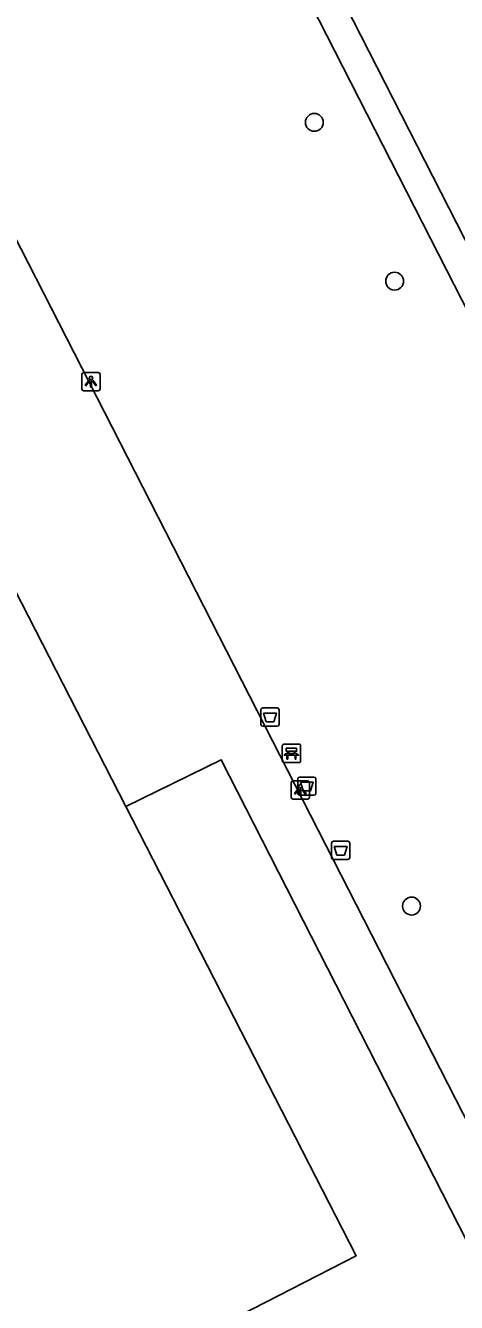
# Model space of a CAD drawing. Extents: x 159353 to 160616, y 385893 to 387321.
# Drawn here: x 159759.9 to 159783.5, y 386440.7 to 386510.6 of the extents above; entities that cross this region are included whole.
import ezdxf

# ---------------------------------------------------------------- set-up
doc = ezdxf.new("R2010")
doc.units = 0
for name, color, linetype in [('IMGEO_Afvalbak', 7, 'Continuous'), ('IMGEO_Bank', 7, 'Continuous'), ('IMGEO_Boom', 7, 'Continuous'), ('IMGEO_Lichtpunt', 7, 'Continuous'), ('IMGEO_Pand', 7, 'Continuous'), ('IMGEO_Voetpad_open', 7, 'Continuous')]:
    doc.layers.add(name, color=color, linetype=linetype)

msp = doc.modelspace()

# ---------------------------------------------------------------- linework, layer by layer
at = {"layer": 'IMGEO_Afvalbak'}
for p, q in [((159772.857, 386473.198), (159773.647, 386473.198)), ((159773.647, 386473.198), (159772.857, 386473.198)), ((159772.757, 386472.298), (159772.757, 386473.098)), ((159772.757, 386473.098), (159772.757, 386472.298)), ((159773.747, 386473.098), (159773.747, 386472.298)), ((159773.747, 386472.298), (159773.747, 386473.098)), ((159773.647, 386472.198), (159772.857, 386472.198)), ((159772.857, 386472.198), (159773.647, 386472.198)), ((159774.769, 386468.518), (159774.769, 386469.318)), ((159774.769, 386469.318), (159774.769, 386468.518)), ((159774.869, 386469.418), (159775.659, 386469.418)), ((159775.659, 386469.418), (159774.869, 386469.418)), ((159775.759, 386469.318), (159775.759, 386468.518)), ((159775.759, 386468.518), (159775.759, 386469.318)), ((159775.659, 386468.418), (159774.869, 386468.418)), ((159774.869, 386468.418), (159775.659, 386468.418)), ((159776.624, 386465.003), (159776.624, 386465.803)), ((159776.624, 386465.803), (159776.624, 386465.003)), ((159776.724, 386465.903), (159777.514, 386465.903)), ((159777.514, 386465.903), (159776.724, 386465.903)), ((159777.614, 386465.803), (159777.614, 386465.003)), ((159777.614, 386465.003), (159777.614, 386465.803)), ((159777.514, 386464.903), (159776.724, 386464.903)), ((159776.724, 386464.903), (159777.514, 386464.903))]:
    msp.add_line(p, q, dxfattribs=at)
for points in [[(159772.9, 386472.912), (159773.604, 386472.912), (159773.455, 386472.442), (159773.049, 386472.442), (159772.9, 386472.912)], [(159774.912, 386469.132), (159775.616, 386469.132), (159775.467, 386468.662), (159775.061, 386468.662), (159774.912, 386469.132)], [(159776.767, 386465.617), (159777.471, 386465.617), (159777.322, 386465.147), (159776.916, 386465.147), (159776.767, 386465.617)]]:
    msp.add_lwpolyline(points, dxfattribs=at)
for centre, start, end in [((159772.857, 386473.098), 90, 180), ((159772.857, 386473.098), 90, 180), ((159773.647, 386473.098), 0, 90), ((159773.647, 386473.098), 360, 90), ((159772.857, 386472.298), 180, 270), ((159772.857, 386472.298), 180, 270), ((159773.647, 386472.298), 270, 0), ((159773.647, 386472.298), 270, 0), ((159774.869, 386469.318), 90, 180), ((159774.869, 386469.318), 90, 180), ((159775.659, 386469.318), 0, 90), ((159775.659, 386469.318), 360, 90), ((159774.869, 386468.518), 180, 270), ((159774.869, 386468.518), 180, 270), ((159775.659, 386468.518), 270, 0), ((159775.659, 386468.518), 270, 0), ((159776.724, 386465.803), 90, 180), ((159776.724, 386465.803), 90, 180), ((159777.514, 386465.803), 0, 90), ((159777.514, 386465.803), 360, 90), ((159776.724, 386465.003), 180, 270), ((159776.724, 386465.003), 180, 270), ((159777.514, 386465.003), 270, 0), ((159777.514, 386465.003), 270, 0)]:
    msp.add_arc(centre, 0.1, start, end, dxfattribs=at)
at = {"layer": 'IMGEO_Bank'}
for p, q in [((159773.926, 386470.289), (159773.926, 386471.13)), ((159773.926, 386471.13), (159773.926, 386470.289)), ((159774.001, 386471.214), (159774.842, 386471.214)), ((159774.842, 386471.214), (159774.001, 386471.214)), ((159774.926, 386471.139), (159774.926, 386470.298)), ((159774.926, 386470.298), (159774.926, 386471.139)), ((159774.623, 386470.612), (159774.23, 386470.612)), ((159774.235, 386470.72), (159774.235, 386470.826)), ((159774.279, 386470.826), (159774.279, 386470.72)), ((159774.567, 386470.832), (159774.285, 386470.832)), ((159774.285, 386470.714), (159774.567, 386470.714)), ((159774.573, 386470.72), (159774.573, 386470.826)), ((159774.617, 386470.826), (159774.617, 386470.72)), ((159774.851, 386470.214), (159774.01, 386470.214)), ((159774.01, 386470.214), (159774.851, 386470.214))]:
    msp.add_line(p, q, dxfattribs=at)
for points in [[(159774.173, 386470.612), (159774.031, 386470.612), (159774.143, 386470.714), (159774.229, 386470.714)], [(159774.229, 386470.832), (159774.143, 386470.832), (159774.143, 386470.993), (159774.706, 386470.993), (159774.706, 386470.832), (159774.623, 386470.832)], [(159774.223, 386470.605), (159774.223, 386470.398), (159774.18, 386470.398), (159774.18, 386470.605)], [(159774.623, 386470.714), (159774.706, 386470.714), (159774.818, 386470.612), (159774.679, 386470.612)], [(159774.673, 386470.605), (159774.673, 386470.398), (159774.629, 386470.398), (159774.629, 386470.605)]]:
    msp.add_lwpolyline(points, dxfattribs=at)
for centre, radius, start, end in [((159774.004, 386471.136), 0.0779, 92.4484, 184.28452), ((159774.004, 386471.136), 0.0779, 92.4484, 184.28452), ((159774.848, 386471.136), 0.0779, 2.4484, 94.28452), ((159774.848, 386471.136), 0.0779, 2.4484, 94.28452), ((159774.173, 386470.605), 0.00671, 2.89567, 87.10433), ((159774.23, 386470.605), 0.00671, 92.89567, 177.10433), ((159774.228, 386470.825), 0.00671, 2.89567, 87.10433), ((159774.228, 386470.721), 0.00671, 272.89567, 357.10433), ((159774.285, 386470.825), 0.00671, 92.89567, 177.10433), ((159774.285, 386470.721), 0.00671, 182.89567, 267.10433), ((159774.567, 386470.825), 0.00671, 2.89567, 87.10433), ((159774.567, 386470.721), 0.00671, 272.89567, 357.10433), ((159774.624, 386470.825), 0.00671, 92.89567, 177.10433), ((159774.624, 386470.721), 0.00671, 182.89567, 267.10433), ((159774.622, 386470.605), 0.00671, 2.89567, 87.10433), ((159774.679, 386470.605), 0.00671, 92.89567, 177.10433), ((159774.004, 386470.292), 0.0779, 182.4484, 274.28452), ((159774.004, 386470.292), 0.0779, 182.4484, 274.28452), ((159774.848, 386470.292), 0.0779, 272.4484, 4.28452), ((159774.848, 386470.292), 0.0779, 272.4484, 4.28452)]:
    msp.add_arc(centre, radius, start, end, dxfattribs=at)
at = {"layer": 'IMGEO_Boom'}
for centre in [(159775.678, 386505.257), (159780.072, 386496.565), (159780.999, 386462.353)]:
    msp.add_circle(centre, 0.489, dxfattribs=at)
at = {"layer": 'IMGEO_Lichtpunt'}
for p, q in [((159762.951, 386491.468), (159762.951, 386490.661)), ((159762.951, 386491.468), (159762.951, 386490.661)), ((159763.853, 386491.563), (159763.045, 386491.563)), ((159763.853, 386491.563), (159763.045, 386491.563)), ((159763.947, 386490.661), (159763.947, 386491.468)), ((159763.947, 386490.661), (159763.947, 386491.468)), ((159763.045, 386490.567), (159763.853, 386490.567)), ((159763.045, 386490.567), (159763.853, 386490.567)), ((159774.411, 386469.11), (159774.411, 386468.303)), ((159774.411, 386469.11), (159774.411, 386468.303)), ((159775.313, 386469.205), (159774.505, 386469.205)), ((159775.313, 386469.205), (159774.505, 386469.205)), ((159775.407, 386468.303), (159775.407, 386469.11)), ((159775.407, 386468.303), (159775.407, 386469.11)), ((159774.505, 386468.209), (159775.313, 386468.209)), ((159774.505, 386468.209), (159775.313, 386468.209))]:
    msp.add_line(p, q, dxfattribs=at)
for points in [[(159763.325, 386491.132), (159763.364, 386491.104), (159763.176, 386490.842), (159763.138, 386490.869), (159763.325, 386491.132)], [(159763.427, 386491.084), (159763.474, 386491.084), (159763.474, 386490.762), (159763.427, 386490.762), (159763.427, 386491.084)], [(159763.537, 386491.104), (159763.575, 386491.131), (159763.762, 386490.869), (159763.723, 386490.841), (159763.537, 386491.104)], [(159774.785, 386468.774), (159774.824, 386468.746), (159774.636, 386468.484), (159774.598, 386468.511), (159774.785, 386468.774)], [(159774.887, 386468.726), (159774.934, 386468.726), (159774.934, 386468.404), (159774.887, 386468.404), (159774.887, 386468.726)], [(159774.997, 386468.746), (159775.035, 386468.773), (159775.222, 386468.511), (159775.183, 386468.483), (159774.997, 386468.746)]]:
    msp.add_lwpolyline(points, dxfattribs=at)
for centre in [(159763.45, 386491.266), (159774.91, 386468.908)]:
    msp.add_circle(centre, 0.0994, dxfattribs=at)
for centre, start, end in [((159763.045, 386491.468), 90, 180), ((159763.045, 386491.468), 90, 180), ((159763.853, 386491.468), 0, 90), ((159763.853, 386491.468), 0, 90), ((159763.045, 386490.661), 180, 270), ((159763.045, 386490.661), 180, 270), ((159763.853, 386490.661), 270, 0), ((159763.853, 386490.661), 270, 360), ((159774.505, 386469.11), 90, 180), ((159774.505, 386469.11), 90, 180), ((159775.313, 386469.11), 0, 90), ((159775.313, 386469.11), 0, 90), ((159774.505, 386468.303), 180, 270), ((159774.505, 386468.303), 180, 270), ((159775.313, 386468.303), 270, 0), ((159775.313, 386468.303), 270, 360)]:
    msp.add_arc(centre, 0.0946, start, end, dxfattribs=at)
at = {"layer": 'IMGEO_Pand'}
for points in [[(159753.152, 386491.592), (159765.356, 386467.81)], [(159755.254, 386431.554), (159777.976, 386443.213), (159765.356, 386467.81)]]:
    msp.add_lwpolyline(points, dxfattribs=at)
at = {"layer": 'IMGEO_Voetpad_open'}
for points in [[(159764.277, 386537.334), (159808.35, 386451.022), (159812.971, 386453.414)], [(159763.305, 386535.626), (159806.88, 386450.267)], [(159806.88, 386450.267), (159788.823, 386441.192), (159758.772, 386500), (159746.188, 386524.627)], [(159765.356, 386467.81), (159770.579, 386470.367), (159786.711, 386438.751)]]:
    msp.add_lwpolyline(points, dxfattribs=at)

doc.saveas('drawing.dxf')
